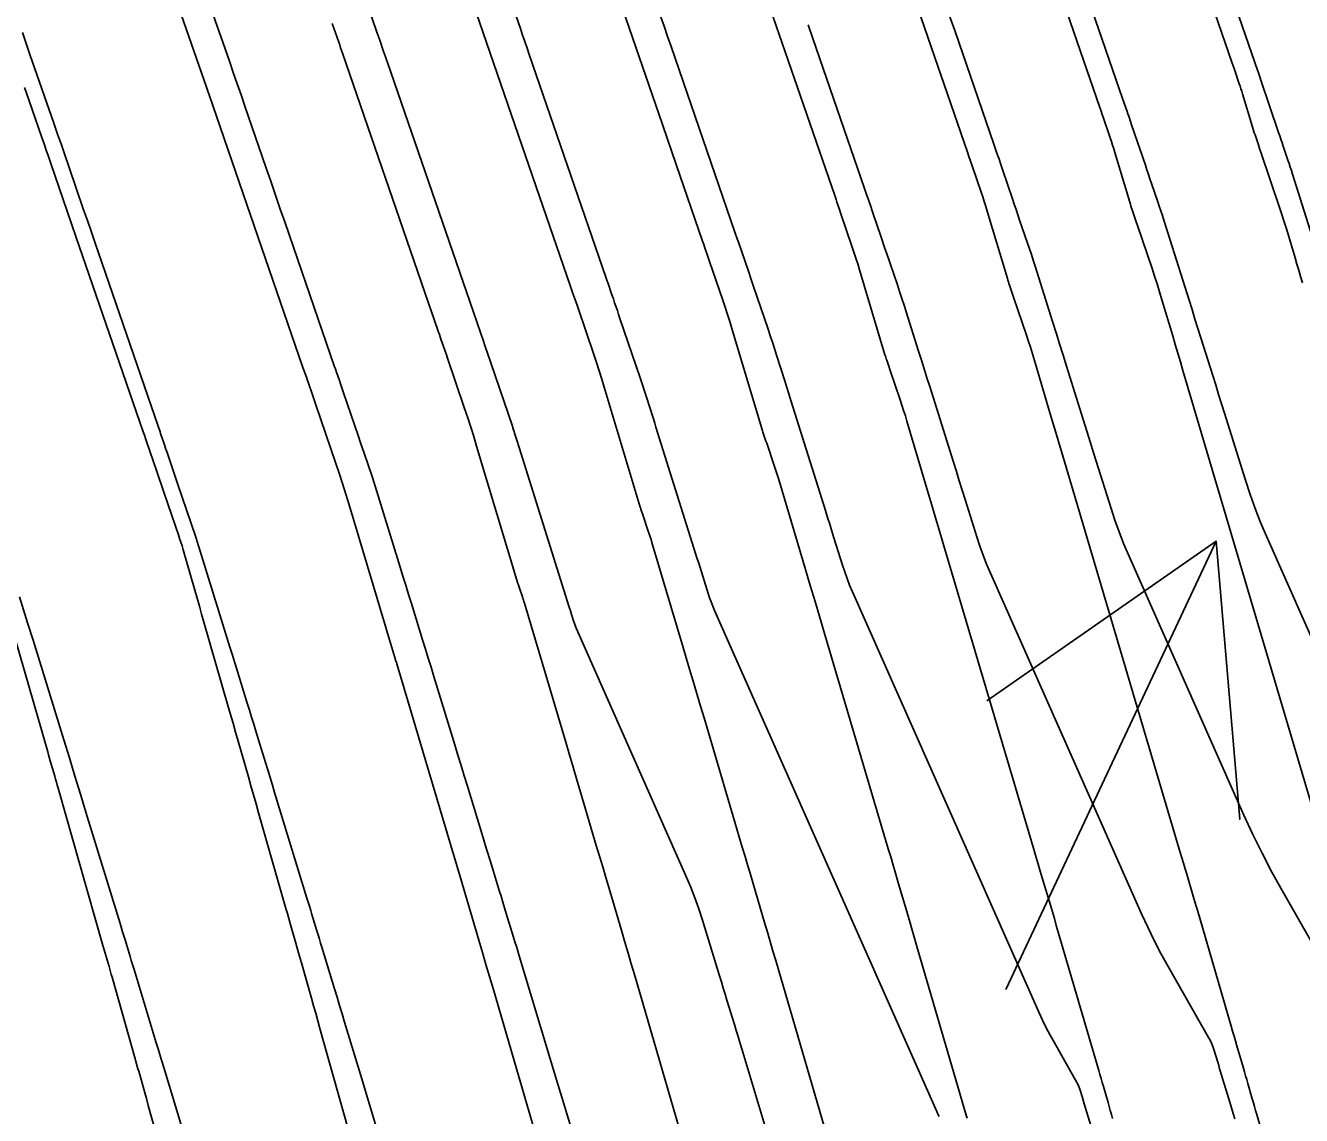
# Model space of a CAD drawing. Extents: x 954385 to 988206, y 1868364 to 1924553.
# Drawn here: x 957836.08 to 957863.48, y 1919816.22 to 1919839.64 of the extents above; entities that cross this region are included whole.
import ezdxf

# ---------------------------------------------------------------- set-up
doc = ezdxf.new("R2010")
doc.units = 0
for name, color, linetype in [('1', 7, 'Continuous'), ('Default', 7, 'Continuous'), ('Ex_Major Contours', 7, 'Continuous'), ('Ex_Minor Contours', 7, 'Continuous'), ('Slopes', 7, 'Continuous')]:
    doc.layers.add(name, color=color, linetype=linetype)

msp = doc.modelspace()

# ---------------------------------------------------------------- linework, layer by layer
at = {"layer": '1'}
for points in [[(957863.506, 1919834.114), (957863.466, 1919834.247), (957863.427, 1919834.38), (957863.387, 1919834.514), (957863.348, 1919834.647), (957863.19, 1919835.18), (957863.149, 1919835.313), (957863.108, 1919835.445), (957863.065, 1919835.577), (957863.021, 1919835.709), (957862.618, 1919836.9), (957862.585, 1919836.997), (957862.552, 1919837.094), (957862.487, 1919837.288), (957862.47, 1919837.337), (957862.455, 1919837.385), (957862.439, 1919837.434), (957862.424, 1919837.483), (957862.218, 1919838.172), (957862.201, 1919838.226), (957862.184, 1919838.279), (957862.167, 1919838.333), (957862.149, 1919838.386), (957862.045, 1919838.691), (957862.01, 1919838.794), (957861.997, 1919838.832), (957860.262, 1919843.871)], [(957864.017, 1919821.838), (957860.939, 1919832.229), (957860.884, 1919832.415), (957860.829, 1919832.601), (957860.774, 1919832.787), (957860.719, 1919832.973), (957860.488, 1919833.749), (957860.437, 1919833.918), (957860.385, 1919834.087), (957860.33, 1919834.255), (957860.274, 1919834.422), (957859.963, 1919835.342), (957859.935, 1919835.425), (957859.906, 1919835.509), (957859.85, 1919835.676), (957859.836, 1919835.718), (957859.822, 1919835.76), (957859.809, 1919835.802), (957859.796, 1919835.845), (957859.476, 1919836.911), (957859.452, 1919836.99), (957859.427, 1919837.068), (957859.402, 1919837.146), (957859.376, 1919837.223), (957859.224, 1919837.67), (957859.204, 1919837.726), (957859.172, 1919837.82), (957859.153, 1919837.876), (957857.742, 1919841.974)], [(957859.428, 1919816.156), (957859.403, 1919816.242), (957859.378, 1919816.328), (957859.354, 1919816.414), (957859.329, 1919816.499), (957859.229, 1919816.843), (957859.204, 1919816.929), (957859.179, 1919817.015), (957859.154, 1919817.1), (957859.129, 1919817.186), (957858.262, 1919820.159), (957858.219, 1919820.305), (957858.177, 1919820.451), (957858.134, 1919820.597), (957858.091, 1919820.743), (957857.918, 1919821.328), (957857.875, 1919821.474), (957857.832, 1919821.62), (957857.789, 1919821.766), (957857.746, 1919821.912), (957855.806, 1919828.46), (957855.72, 1919828.751), (957855.634, 1919829.042), (957855.547, 1919829.333), (957855.461, 1919829.624), (957855.01, 1919831.141), (957854.976, 1919831.256), (957854.94, 1919831.371), (957854.903, 1919831.485), (957854.865, 1919831.599), (957854.653, 1919832.225), (957854.615, 1919832.339), (957854.576, 1919832.453), (957854.566, 1919832.481), (957854.557, 1919832.51), (957854.548, 1919832.538), (957854.539, 1919832.567), (957853.993, 1919834.389), (957853.954, 1919834.517), (957853.914, 1919834.644), (957853.872, 1919834.772), (957853.83, 1919834.899), (957853.591, 1919835.597), (957853.56, 1919835.689), (957853.508, 1919835.842), (957853.487, 1919835.903), (957853.466, 1919835.964), (957852.588, 1919838.514), (957852.203, 1919839.633), (957851.479, 1919841.736)], [(957847.748, 1919813.365), (957846.12, 1919818.946), (957846.044, 1919819.206), (957845.968, 1919819.466), (957845.891, 1919819.725), (957845.815, 1919819.985), (957845.384, 1919821.448), (957845.356, 1919821.543), (957845.327, 1919821.639), (957845.257, 1919821.877), (957845.229, 1919821.972), (957845.214, 1919822.02), (957844.055, 1919825.925), (957844.051, 1919825.939), (957844.046, 1919825.953), (957844.028, 1919826.007), (957844.026, 1919826.012), (957843.027, 1919829.344), (957842.957, 1919829.571), (957842.886, 1919829.798), (957842.812, 1919830.024), (957842.737, 1919830.249), (957842.314, 1919831.489), (957842.277, 1919831.598), (957842.24, 1919831.706), (957842.147, 1919831.979), (957842.129, 1919832.031), (957842.11, 1919832.084), (957842.038, 1919832.295), (957840.022, 1919838.15), (957840.004, 1919838.204), (957839.966, 1919838.313), (957838.933, 1919841.283)], [(957848.615, 1919840.84), (957849.76, 1919837.512), (957850.056, 1919836.653), (957850.622, 1919835.008), (957850.647, 1919834.935), (957850.672, 1919834.862), (957850.735, 1919834.68), (957850.772, 1919834.57), (957851.056, 1919833.736), (957851.107, 1919833.585), (957851.157, 1919833.433), (957851.205, 1919833.28), (957851.251, 1919833.128), (957851.911, 1919830.928), (957851.918, 1919830.906), (957851.925, 1919830.884), (957851.932, 1919830.862), (957851.939, 1919830.841), (957851.983, 1919830.71), (957851.998, 1919830.666), (957852.16, 1919830.187), (957852.189, 1919830.1), (957852.218, 1919830.013), (957852.245, 1919829.925), (957852.272, 1919829.837), (957852.832, 1919827.95), (957852.934, 1919827.607), (957853.036, 1919827.263), (957853.138, 1919826.919), (957853.24, 1919826.575), (957854.61, 1919821.95), (957854.661, 1919821.775), (957854.713, 1919821.601), (957854.764, 1919821.426), (957854.816, 1919821.252), (957855.022, 1919820.554), (957855.073, 1919820.379), (957855.124, 1919820.205), (957855.175, 1919820.03), (957855.226, 1919819.855), (957856.284, 1919816.231), (957856.303, 1919816.166)], [(957863.123, 1919814.16), (957862.524, 1919816.245), (957862.5, 1919816.328), (957862.476, 1919816.411), (957862.452, 1919816.494), (957862.428, 1919816.577), (957862.332, 1919816.909), (957862.308, 1919816.992), (957862.284, 1919817.075), (957862.26, 1919817.158), (957862.236, 1919817.241), (957862.099, 1919817.715), (957862.068, 1919817.822), (957862.037, 1919817.928), (957862.006, 1919818.035), (957861.975, 1919818.141), (957861.298, 1919820.462), (957861.263, 1919820.58), (957861.229, 1919820.697), (957861.194, 1919820.815), (957861.159, 1919820.933), (957861.021, 1919821.404), (957860.986, 1919821.522), (957860.951, 1919821.64), (957860.916, 1919821.757), (957860.881, 1919821.875), (957858.373, 1919830.344), (957858.302, 1919830.583), (957858.231, 1919830.822), (957858.161, 1919831.06), (957858.09, 1919831.299), (957857.749, 1919832.445), (957857.706, 1919832.587), (957857.662, 1919832.729), (957857.617, 1919832.87), (957857.57, 1919833.011), (957857.308, 1919833.783), (957857.272, 1919833.889), (957857.213, 1919834.064), (957857.201, 1919834.1), (957857.19, 1919834.135), (957857.178, 1919834.17), (957857.168, 1919834.206), (957856.734, 1919835.65), (957856.703, 1919835.753), (957856.671, 1919835.856), (957856.637, 1919835.959), (957856.603, 1919836.061), (957856.411, 1919836.625), (957856.377, 1919836.723), (957856.335, 1919836.846), (957856.318, 1919836.896), (957856.31, 1919836.92), (957855.171, 1919840.229)], [(957853.439, 1919815.276), (957852.191, 1919819.552), (957852.132, 1919819.755), (957852.072, 1919819.958), (957852.012, 1919820.161), (957851.953, 1919820.364), (957851.714, 1919821.176), (957851.654, 1919821.379), (957851.594, 1919821.582), (957851.534, 1919821.785), (957851.474, 1919821.987), (957850.673, 1919824.69), (957850.556, 1919825.087), (957850.438, 1919825.483), (957850.32, 1919825.88), (957850.203, 1919826.276), (957849.533, 1919828.533), (957849.514, 1919828.594), (957849.495, 1919828.655), (957849.476, 1919828.715), (957849.455, 1919828.776), (957849.338, 1919829.123), (957849.302, 1919829.229), (957849.297, 1919829.244), (957849.292, 1919829.259), (957849.287, 1919829.274), (957849.283, 1919829.29), (957848.51, 1919831.866), (957848.456, 1919832.044), (957848.4, 1919832.221), (957848.342, 1919832.398), (957848.283, 1919832.574), (957847.953, 1919833.543), (957847.924, 1919833.628), (957847.895, 1919833.713), (957847.837, 1919833.882), (957847.822, 1919833.925), (957847.808, 1919833.967), (957847.793, 1919834.01), (957847.779, 1919834.052), (957847.12, 1919835.964), (957845.75, 1919839.943)], [(957842.664, 1919839.686), (957842.806, 1919839.279), (957842.826, 1919839.221), (957842.846, 1919839.163), (957842.866, 1919839.104), (957842.886, 1919839.046), (957844.657, 1919833.904), (957844.935, 1919833.096), (957844.952, 1919833.048), (957844.968, 1919832.999), (957844.985, 1919832.951), (957845.001, 1919832.903), (957845.084, 1919832.661), (957845.117, 1919832.565), (957845.133, 1919832.516), (957845.51, 1919831.411), (957845.577, 1919831.211), (957845.643, 1919831.009), (957845.706, 1919830.808), (957845.768, 1919830.605), (957846.654, 1919827.651), (957846.66, 1919827.634), (957846.665, 1919827.617), (957846.688, 1919827.549), (957846.751, 1919827.364), (957846.762, 1919827.331), (957846.773, 1919827.297), (957846.783, 1919827.263), (957846.794, 1919827.229), (957847.682, 1919824.239), (957847.761, 1919823.972), (957847.84, 1919823.704), (957847.92, 1919823.436), (957847.999, 1919823.169), (957848.338, 1919822.025), (957848.406, 1919821.794), (957848.475, 1919821.562), (957848.543, 1919821.331), (957848.611, 1919821.1), (957848.884, 1919820.175), (957848.952, 1919819.943), (957849.02, 1919819.712), (957849.088, 1919819.481), (957849.155, 1919819.249), (957850.593, 1919814.32)], [(957843.147, 1919815.448), (957842.403, 1919818.092), (957842.357, 1919818.254), (957842.311, 1919818.417), (957842.265, 1919818.579), (957842.219, 1919818.741), (957842.003, 1919819.503), (957841.943, 1919819.714), (957841.883, 1919819.926), (957841.764, 1919820.348), (957841.734, 1919820.454), (957841.704, 1919820.559), (957841.673, 1919820.665), (957841.643, 1919820.77), (957841.085, 1919822.726), (957841.03, 1919822.919), (957840.975, 1919823.111), (957840.92, 1919823.303), (957840.865, 1919823.495), (957840.646, 1919824.264), (957840.591, 1919824.456), (957840.536, 1919824.648), (957840.481, 1919824.84), (957840.426, 1919825.032), (957839.911, 1919826.821), (957839.861, 1919826.993), (957839.812, 1919827.164), (957839.763, 1919827.336), (957839.713, 1919827.508), (957839.463, 1919828.376), (957839.44, 1919828.458), (957839.415, 1919828.538), (957839.389, 1919828.619), (957839.362, 1919828.699), (957839.143, 1919829.339), (957838.797, 1919830.354), (957838.771, 1919830.431), (957838.656, 1919830.766), (957838.631, 1919830.839), (957838.606, 1919830.912), (957837.161, 1919835.109), (957836.616, 1919836.693), (957836.569, 1919836.827), (957836.523, 1919836.962), (957836.476, 1919837.097), (957836.429, 1919837.232), (957836.149, 1919838.041), (957836.055, 1919838.311)], [(957840.157, 1919811.313), (957838.716, 1919816.438), (957838.675, 1919816.586), (957838.633, 1919816.733), (957838.524, 1919817.122), (957838.509, 1919817.174), (957838.494, 1919817.227), (957838.442, 1919817.412), (957838.434, 1919817.438), (957837.936, 1919819.195), (957837.92, 1919819.252), (957837.904, 1919819.309), (957837.888, 1919819.365), (957837.872, 1919819.422), (957837.791, 1919819.706), (957837.742, 1919819.876), (957836.779, 1919823.251), (957836.761, 1919823.317), (957836.742, 1919823.382), (957836.723, 1919823.447), (957836.705, 1919823.512), (957836.611, 1919823.838), (957836.573, 1919823.968), (957836.555, 1919824.033), (957835.742, 1919826.861)]]:
    msp.add_lwpolyline(points, dxfattribs=at)
at = {"layer": 'Default'}
msp.add_arc((956871.597, 1919501.221), 996.448, 12.648055, 34.075074, dxfattribs=at)
at = {"layer": 'Ex_Major Contours'}
for points in [[(957842.658, 1919842.284), (957843.606, 1919839.56), (957843.626, 1919839.5), (957843.647, 1919839.441), (957843.667, 1919839.381), (957843.688, 1919839.322), (957843.77, 1919839.083), (957843.79, 1919839.023), (957843.811, 1919838.964), (957843.831, 1919838.904), (957843.852, 1919838.845), (957845.771, 1919833.272), (957845.786, 1919833.229), (957845.912, 1919832.859), (957845.937, 1919832.786), (957845.974, 1919832.677), (957845.986, 1919832.641), (957846.535, 1919831.031), (957846.547, 1919830.993), (957846.56, 1919830.955), (957846.572, 1919830.917), (957846.584, 1919830.879), (957846.644, 1919830.689), (957846.668, 1919830.613), (957846.68, 1919830.575), (957847.756, 1919827.145), (957847.781, 1919827.066), (957847.805, 1919826.988), (957847.855, 1919826.83), (957847.867, 1919826.791), (957847.881, 1919826.752), (957847.896, 1919826.714), (957847.913, 1919826.676), (957850.264, 1919821.372), (957850.363, 1919821.138), (957850.455, 1919820.901), (957850.541, 1919820.662), (957850.619, 1919820.42), (957850.985, 1919819.22), (957851.025, 1919819.09), (957851.065, 1919818.96), (957851.105, 1919818.829), (957851.144, 1919818.699), (957851.304, 1919818.178), (957851.344, 1919818.047), (957851.383, 1919817.917), (957851.423, 1919817.787), (957851.462, 1919817.656), (957852.261, 1919815.005)], [(957864.449, 1919824.795), (957862.733, 1919828.669), (957862.607, 1919828.964), (957862.489, 1919829.263), (957862.38, 1919829.566), (957862.28, 1919829.871), (957861.832, 1919831.31), (957861.769, 1919831.512), (957861.705, 1919831.715), (957861.642, 1919831.917), (957861.579, 1919832.119), (957861.325, 1919832.929), (957861.261, 1919833.131), (957861.197, 1919833.333), (957861.134, 1919833.536), (957861.07, 1919833.738), (957860.527, 1919835.46), (957860.496, 1919835.559), (957860.464, 1919835.657), (957860.431, 1919835.756), (957860.398, 1919835.854), (957860.265, 1919836.246), (957860.231, 1919836.344), (957860.198, 1919836.442), (957860.165, 1919836.54), (957860.131, 1919836.638), (957859.837, 1919837.504), (957859.813, 1919837.576), (957859.773, 1919837.694), (957859.757, 1919837.742), (957859.74, 1919837.789), (957859.642, 1919838.075), (957858.992, 1919839.963)]]:
    msp.add_lwpolyline(points, dxfattribs=at)
at = {"layer": 'Ex_Minor Contours'}
for points in [[(957864.009, 1919834.176), (957863.293, 1919836.448), (957863.269, 1919836.523), (957863.245, 1919836.598), (957863.22, 1919836.673), (957863.195, 1919836.748), (957863.093, 1919837.046), (957863.068, 1919837.121), (957863.043, 1919837.195), (957863.017, 1919837.27), (957862.992, 1919837.344), (957862.613, 1919838.462), (957862.588, 1919838.534), (957862.558, 1919838.624), (957862.539, 1919838.679), (957862.417, 1919839.034), (957861.93, 1919840.447)], [(957846.516, 1919840.128), (957846.707, 1919839.572), (957846.754, 1919839.433), (957846.802, 1919839.294), (957846.85, 1919839.155), (957846.898, 1919839.016), (957848.546, 1919834.23), (957848.574, 1919834.149), (957848.585, 1919834.118), (957848.675, 1919833.853), (957848.704, 1919833.768), (957848.732, 1919833.684), (957848.79, 1919833.515), (957848.818, 1919833.43), (957848.847, 1919833.346), (957849.281, 1919832.071), (957849.311, 1919831.984), (957849.34, 1919831.895), (957849.369, 1919831.807), (957849.397, 1919831.719), (957849.509, 1919831.365), (957849.536, 1919831.276), (957849.564, 1919831.188), (957849.592, 1919831.099), (957849.62, 1919831.011), (957850.508, 1919828.182), (957850.537, 1919828.089), (957850.566, 1919827.996), (957850.595, 1919827.903), (957850.624, 1919827.81), (957850.74, 1919827.438), (957850.77, 1919827.346), (957850.803, 1919827.254), (957850.838, 1919827.164), (957850.877, 1919827.074), (957855.649, 1919816.308), (957855.666, 1919816.271), (957855.684, 1919816.234), (957855.703, 1919816.198)], [(957847.825, 1919815.86), (957847.711, 1919816.236), (957847.597, 1919816.613), (957847.484, 1919816.989), (957847.37, 1919817.366), (957846.702, 1919819.582), (957846.665, 1919819.705), (957846.628, 1919819.827), (957846.591, 1919819.95), (957846.554, 1919820.072), (957846.404, 1919820.562), (957846.367, 1919820.685), (957846.33, 1919820.807), (957846.292, 1919820.93), (957846.255, 1919821.052), (957846.064, 1919821.676), (957845.976, 1919821.965), (957845.887, 1919822.255), (957845.569, 1919823.296), (957845.501, 1919823.518), (957845.433, 1919823.739), (957845.366, 1919823.961), (957845.298, 1919824.183), (957844.848, 1919825.656), (957844.788, 1919825.852), (957844.728, 1919826.047), (957844.668, 1919826.243), (957844.607, 1919826.439), (957844.366, 1919827.222), (957844.305, 1919827.417), (957844.245, 1919827.613), (957844.185, 1919827.809), (957844.124, 1919828.004), (957843.529, 1919829.929), (957843.529, 1919829.93), (957843.344, 1919830.472), (957843.282, 1919830.652), (957843.221, 1919830.833), (957842.909, 1919831.747), (957842.894, 1919831.791), (957842.879, 1919831.835), (957842.842, 1919831.944), (957842.819, 1919832.01), (957842.764, 1919832.171), (957842.753, 1919832.206), (957842.741, 1919832.24), (957842.729, 1919832.274), (957842.717, 1919832.308), (957841.653, 1919835.398), (957841.55, 1919835.697), (957841.447, 1919835.997), (957841.344, 1919836.296), (957841.241, 1919836.595), (957840.79, 1919837.908), (957840.707, 1919838.148), (957840.624, 1919838.389), (957840.541, 1919838.63), (957840.457, 1919838.87), (957840.062, 1919840.01)], [(957859.083, 1919815.61), (957858.82, 1919816.474), (957858.796, 1919816.552), (957858.773, 1919816.629), (957858.725, 1919816.784), (957858.712, 1919816.823), (957858.697, 1919816.86), (957858.68, 1919816.897), (957858.661, 1919816.932), (957858.171, 1919817.793), (957858.084, 1919817.949), (957858.002, 1919818.107), (957857.923, 1919818.268), (957857.849, 1919818.43), (957853.841, 1919827.473), (957853.78, 1919827.614), (957853.724, 1919827.757), (957853.673, 1919827.901), (957853.625, 1919828.047), (957853.442, 1919828.633), (957853.396, 1919828.779), (957853.351, 1919828.926), (957853.305, 1919829.072), (957853.259, 1919829.218), (957852.56, 1919831.446), (957852.516, 1919831.585), (957852.473, 1919831.724), (957852.429, 1919831.863), (957852.385, 1919832.002), (957852.21, 1919832.558), (957852.166, 1919832.697), (957852.121, 1919832.836), (957852.075, 1919832.974), (957852.028, 1919833.112), (957851.708, 1919834.051), (957851.686, 1919834.117), (957851.663, 1919834.183), (957851.641, 1919834.25), (957851.618, 1919834.316), (957851.511, 1919834.633), (957851.483, 1919834.714), (957851.455, 1919834.795), (957851.383, 1919835.007), (957851.367, 1919835.055), (957851.317, 1919835.199), (957849.944, 1919839.187), (957849.869, 1919839.406), (957849.793, 1919839.624), (957849.718, 1919839.842)], [(957855.906, 1919839.907), (957856.036, 1919839.53), (957856.876, 1919837.089), (957856.943, 1919836.896), (957856.962, 1919836.841), (957856.981, 1919836.786), (957857.032, 1919836.635), (957857.062, 1919836.547), (957857.275, 1919835.918), (957857.314, 1919835.804), (957857.353, 1919835.689), (957857.392, 1919835.575), (957857.431, 1919835.46), (957857.601, 1919834.96), (957857.642, 1919834.839), (957857.683, 1919834.717), (957857.722, 1919834.595), (957857.761, 1919834.472), (957858.138, 1919833.277), (957858.214, 1919833.037), (957858.289, 1919832.797), (957858.365, 1919832.557), (957858.44, 1919832.317), (957858.763, 1919831.288), (957858.842, 1919831.036), (957858.92, 1919830.785), (957858.999, 1919830.533), (957859.078, 1919830.282), (957859.395, 1919829.263), (957859.478, 1919829.011), (957859.568, 1919828.761), (957859.665, 1919828.514), (957859.769, 1919828.27), (957862.249, 1919822.674), (957862.438, 1919822.261), (957862.638, 1919821.854), (957862.847, 1919821.452), (957863.067, 1919821.055), (957864.314, 1919818.868)], [(957852.887, 1919839.656), (957852.99, 1919839.359), (957854.1, 1919836.136), (957854.152, 1919835.984), (957854.167, 1919835.94), (957854.182, 1919835.896), (957854.239, 1919835.73), (957854.263, 1919835.66), (957854.286, 1919835.59), (957854.447, 1919835.117), (957854.477, 1919835.027), (957854.508, 1919834.936), (957854.539, 1919834.846), (957854.57, 1919834.755), (957854.804, 1919834.067), (957854.853, 1919833.922), (957854.901, 1919833.776), (957854.949, 1919833.631), (957854.995, 1919833.485), (957855.261, 1919832.64), (957855.321, 1919832.45), (957855.381, 1919832.261), (957855.44, 1919832.071), (957855.5, 1919831.881), (957856.01, 1919830.255), (957856.073, 1919830.055), (957856.135, 1919829.855), (957856.198, 1919829.655), (957856.26, 1919829.455), (957856.51, 1919828.655), (957856.575, 1919828.456), (957856.646, 1919828.259), (957856.722, 1919828.064), (957856.805, 1919827.872), (957860.049, 1919820.552), (957860.181, 1919820.265), (957860.32, 1919819.981), (957860.466, 1919819.701), (957860.619, 1919819.424), (957861.488, 1919817.9), (957861.521, 1919817.837), (957861.551, 1919817.772), (957861.578, 1919817.706), (957861.601, 1919817.638), (957861.685, 1919817.364), (957861.706, 1919817.295), (957861.727, 1919817.226), (957861.748, 1919817.158), (957861.768, 1919817.089), (957861.946, 1919816.506), (957861.982, 1919816.386), (957862.019, 1919816.266), (957862.055, 1919816.146)], [(957843.619, 1919815.957), (957843.46, 1919816.482), (957843.301, 1919817.008), (957842.932, 1919818.227), (957842.878, 1919818.406), (957842.824, 1919818.584), (957842.77, 1919818.763), (957842.716, 1919818.941), (957842.443, 1919819.836), (957842.416, 1919819.924), (957842.39, 1919820.012), (957842.363, 1919820.1), (957842.336, 1919820.188), (957842.23, 1919820.539), (957842.203, 1919820.627), (957842.176, 1919820.715), (957842.149, 1919820.803), (957842.122, 1919820.891), (957841.429, 1919823.158), (957841.38, 1919823.32), (957841.33, 1919823.483), (957841.281, 1919823.645), (957841.231, 1919823.807), (957841.026, 1919824.48), (957840.98, 1919824.63), (957840.933, 1919824.781), (957840.887, 1919824.932), (957840.841, 1919825.082), (957840.608, 1919825.835), (957840.515, 1919826.136), (957840.469, 1919826.286), (957839.74, 1919828.647), (957839.739, 1919828.649), (957839.346, 1919829.799), (957839.25, 1919830.08), (957839.118, 1919830.468), (957839.095, 1919830.536), (957839.054, 1919830.655), (957838.981, 1919830.872), (957838.968, 1919830.911), (957838.954, 1919830.95), (957838.941, 1919830.989), (957838.928, 1919831.028), (957837.646, 1919834.755), (957837.566, 1919834.987), (957837.487, 1919835.219), (957837.407, 1919835.451), (957837.327, 1919835.683), (957837.008, 1919836.611), (957836.928, 1919836.843), (957836.848, 1919837.075), (957836.768, 1919837.307), (957836.688, 1919837.539), (957836.174, 1919839.019), (957836.092, 1919839.255), (957836.01, 1919839.491)], [(957840.533, 1919812.342), (957839.049, 1919817.253), (957839.035, 1919817.298), (957839.022, 1919817.342), (957839.009, 1919817.386), (957838.995, 1919817.43), (957838.928, 1919817.651), (957838.888, 1919817.784), (957838.43, 1919819.288), (957838.403, 1919819.376), (957838.377, 1919819.464), (957838.35, 1919819.552), (957838.323, 1919819.64), (957838.215, 1919819.992), (957838.162, 1919820.168), (957838.108, 1919820.344), (957837.377, 1919822.738), (957837.258, 1919823.126), (957837.139, 1919823.514), (957837.02, 1919823.902), (957836.9, 1919824.29), (957836.239, 1919826.431), (957836.124, 1919826.805), (957835.951, 1919827.366)]]:
    msp.add_lwpolyline(points, dxfattribs=at)
at = {"layer": 'Slopes'}
msp.add_lwpolyline([(957857.131, 1919818.928), (957861.651, 1919828.564), (957862.16, 1919822.585), (957861.651, 1919828.564), (957856.728, 1919825.133)], dxfattribs=at)

doc.saveas('drawing.dxf')
